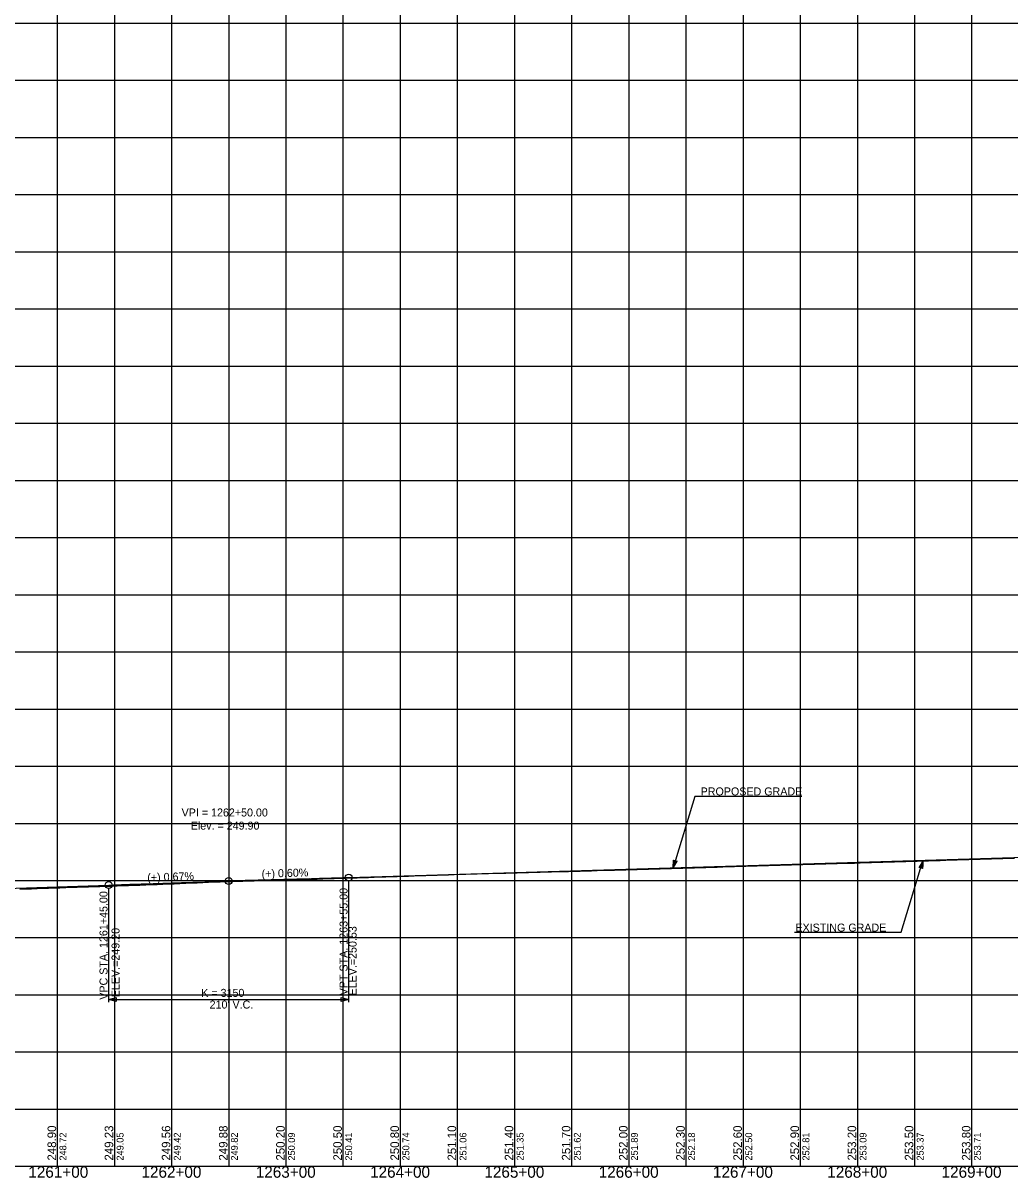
# Model space of a CAD drawing. Extents: x -90830 to 2015517, y -20856 to 836331.
# Drawn here: x 14994 to 15857, y -19397 to -18387 of the extents above; entities that cross this region are included whole.
import ezdxf

# ---------------------------------------------------------------- set-up
doc = ezdxf.new("R2010")
doc.units = 0
for name, color, linetype in [('Level 1', 7, 'Continuous'), ('RD_DDB_GradeTX', 7, 'Continuous'), ('RD_DDB_Profile_Elev', 7, 'Continuous'), ('RD_DDB_Profile_EX', 7, 'Continuous'), ('RD_DDB_Profile_Lbl', 7, 'Continuous'), ('RD_DDB_Profile_PR', 7, 'Continuous'), ('RD_DDB_StaTX', 7, 'Continuous'), ('RD_DDB_StripGrade', 7, 'Continuous'), ('RD_DDB_VCLbl', 7, 'Continuous'), ('RD_GPK_Profile_Cell', 7, 'Continuous'), ('RD_PD_Final_TX', 7, 'Continuous'), ('RD_TX_Drainage', 7, 'Continuous')]:
    doc.layers.add(name, color=color, linetype=linetype)

msp = doc.modelspace()

# ---------------------------------------------------------------- linework, layer by layer
at = {"layer": 'Level 1'}
for p, q in [((15023.5, -17886.5), (15023.5, -18386.5)), ((15073.5, -17886.5), (15073.5, -18386.5)), ((15123.5, -17886.5), (15123.5, -18386.5)), ((15173.5, -17886.5), (15173.5, -18386.5)), ((15223.5, -17886.5), (15223.5, -18386.5)), ((15273.5, -17886.5), (15273.5, -18386.5)), ((15323.5, -17886.5), (15323.5, -18386.5)), ((15373.5, -17886.5), (15373.5, -18386.5)), ((15423.5, -17886.5), (15423.5, -18386.5)), ((15473.5, -17886.5), (15473.5, -18386.5)), ((15523.5, -17886.5), (15523.5, -18386.5)), ((15573.5, -17886.5), (15573.5, -18386.5)), ((15623.5, -17886.5), (15623.5, -18386.5)), ((15673.5, -17886.5), (15673.5, -18386.5)), ((15723.5, -17886.5), (15723.5, -18386.5)), ((15773.5, -17886.5), (15773.5, -18386.5)), ((15823.5, -17886.5), (15823.5, -18386.5)), ((14373.5, -18386.5), (15973.5, -18386.5)), ((14373.5, -18386.5), (15973.5, -18386.5)), ((15023.5, -18386.5), (15023.5, -18886.5)), ((15073.5, -18386.5), (15073.5, -18886.5)), ((15123.5, -18386.5), (15123.5, -18886.5)), ((15173.5, -18386.5), (15173.5, -18886.5)), ((15223.5, -18386.5), (15223.5, -18886.5)), ((15273.5, -18386.5), (15273.5, -18886.5)), ((15323.5, -18386.5), (15323.5, -18886.5)), ((15373.5, -18386.5), (15373.5, -18886.5)), ((15423.5, -18386.5), (15423.5, -18886.5)), ((15473.5, -18386.5), (15473.5, -18886.5)), ((15523.5, -18386.5), (15523.5, -18886.5)), ((15573.5, -18386.5), (15573.5, -18886.5)), ((15623.5, -18386.5), (15623.5, -18886.5)), ((15673.5, -18386.5), (15673.5, -18886.5)), ((15723.5, -18386.5), (15723.5, -18886.5)), ((15773.5, -18386.5), (15773.5, -18886.5)), ((15823.5, -18386.5), (15823.5, -18886.5)), ((14373.5, -18436.5), (15973.5, -18436.5)), ((14373.5, -18486.5), (15973.5, -18486.5)), ((14373.5, -18536.5), (15973.5, -18536.5)), ((14373.5, -18586.5), (15973.5, -18586.5)), ((14373.5, -18636.5), (15973.5, -18636.5)), ((14373.5, -18686.5), (15973.5, -18686.5)), ((14373.5, -18736.5), (15973.5, -18736.5)), ((14373.5, -18786.5), (15973.5, -18786.5)), ((14373.5, -18836.5), (15973.5, -18836.5)), ((14373.5, -18886.5), (15973.5, -18886.5)), ((14373.5, -18886.5), (15973.5, -18886.5)), ((15023.5, -18886.5), (15023.5, -19386.5)), ((15073.5, -18886.5), (15073.5, -19386.5)), ((15123.5, -18886.5), (15123.5, -19386.5)), ((15173.5, -18886.5), (15173.5, -19386.5)), ((15223.5, -18886.5), (15223.5, -19386.5)), ((15273.5, -18886.5), (15273.5, -19386.5)), ((15323.5, -18886.5), (15323.5, -19386.5)), ((15373.5, -18886.5), (15373.5, -19386.5)), ((15423.5, -18886.5), (15423.5, -19386.5)), ((15473.5, -18886.5), (15473.5, -19386.5)), ((15523.5, -18886.5), (15523.5, -19386.5)), ((15573.5, -18886.5), (15573.5, -19386.5)), ((15623.5, -18886.5), (15623.5, -19386.5)), ((15673.5, -18886.5), (15673.5, -19386.5)), ((15723.5, -18886.5), (15723.5, -19386.5)), ((15773.5, -18886.5), (15773.5, -19386.5)), ((15823.5, -18886.5), (15823.5, -19386.5)), ((14373.5, -18936.5), (15973.5, -18936.5)), ((14373.5, -18986.5), (15973.5, -18986.5)), ((14373.5, -19036.5), (15973.5, -19036.5)), ((14373.5, -19086.5), (15973.5, -19086.5)), ((14373.5, -19136.5), (15973.5, -19136.5)), ((14373.5, -19186.5), (15973.5, -19186.5)), ((14373.5, -19236.5), (15973.5, -19236.5)), ((14373.5, -19286.5), (15973.5, -19286.5)), ((14373.5, -19336.5), (15973.5, -19336.5)), ((14373.5, -19386.5), (15973.5, -19386.5))]:
    msp.add_line(p, q, dxfattribs=at)
at = {"layer": 'RD_DDB_GradeTX'}
for p, q in [((15102.5, -19139.4), (15170.5, -19137.1)), ((15244.4, -19134.9), (15176.5, -19136.9))]:
    msp.add_line(p, q, dxfattribs=at)
msp.add_circle((15173.5, -19137), 3, dxfattribs=at)
at = {"layer": 'RD_DDB_Profile_EX'}
for points in [[(15545.9, -19126.4), (15550.9, -19126.3), (15555.9, -19126.1), (15560.9, -19126), (15565.9, -19125.8), (15570.9, -19125.7), (15575.9, -19125.5), (15580.9, -19125.4), (15585.9, -19125.2), (15590.9, -19125), (15595.9, -19124.9), (15600.9, -19124.7), (15605.9, -19124.6), (15610.9, -19124.4), (15615.9, -19124.2), (15620.9, -19124.1), (15625.9, -19123.9), (15630.9, -19123.8), (15635.9, -19123.6), (15640.9, -19123.5), (15645.9, -19123.3), (15650.9, -19123.1), (15655.9, -19123), (15660.9, -19122.8), (15665.9, -19122.7), (15670.9, -19122.5), (15675.9, -19122.4), (15680.9, -19122.2), (15685.9, -19122.1), (15690.9, -19122), (15695.9, -19121.8), (15700.9, -19121.7), (15705.9, -19121.6), (15710.9, -19121.4), (15715.9, -19121.3), (15720.9, -19121.2), (15725.9, -19121), (15730.9, -19120.9), (15735.9, -19120.7), (15740.9, -19120.6), (15745.9, -19120.4), (15750.9, -19120.3), (15755.9, -19120.2), (15760.9, -19120), (15765.9, -19119.9), (15770.9, -19119.7), (15775.9, -19119.6), (15780.9, -19119.4), (15785.9, -19119.2), (15790.9, -19119.1), (15795.9, -19118.9), (15800.9, -19118.7), (15805.9, -19118.5), (15810.9, -19118.4), (15815.9, -19118.2), (15820.9, -19118), (15825.9, -19117.9), (15830.9, -19117.7), (15835.9, -19117.6), (15840.9, -19117.5), (15845.9, -19117.3), (15850.9, -19117.2), (15855.9, -19117), (15860.9, -19116.9)], [(15045.9, -19142.1), (15050.9, -19142), (15055.9, -19141.8), (15060.9, -19141.7), (15065.9, -19141.5), (15070.9, -19141.4), (15075.9, -19141.2), (15080.9, -19141), (15085.9, -19140.8), (15090.9, -19140.7), (15095.9, -19140.5), (15100.9, -19140.3), (15105.9, -19140.1), (15110.9, -19139.9), (15115.9, -19139.7), (15120.9, -19139.5), (15125.9, -19139.3), (15130.9, -19139.1), (15135.9, -19138.8), (15140.9, -19138.6), (15145.9, -19138.4), (15150.9, -19138.2), (15155.9, -19138), (15160.9, -19137.8), (15165.9, -19137.7), (15170.9, -19137.5), (15175.9, -19137.3), (15180.9, -19137.2), (15185.9, -19137.1), (15190.9, -19136.9), (15195.9, -19136.8), (15200.9, -19136.6), (15205.9, -19136.5), (15210.9, -19136.4), (15215.9, -19136.3), (15220.9, -19136.1), (15225.9, -19136), (15230.9, -19135.8), (15235.9, -19135.7), (15240.9, -19135.5), (15245.9, -19135.3), (15250.9, -19135.2), (15255.9, -19135), (15260.9, -19134.8), (15265.9, -19134.7), (15270.9, -19134.5), (15275.9, -19134.4), (15280.9, -19134.2), (15285.9, -19134.1), (15290.9, -19133.9), (15295.9, -19133.8), (15300.9, -19133.6), (15305.9, -19133.4), (15310.9, -19133.3), (15315.9, -19133.1), (15320.9, -19132.9), (15325.9, -19132.7), (15330.9, -19132.6), (15335.9, -19132.4), (15340.9, -19132.2), (15345.9, -19132), (15350.9, -19131.9), (15355.9, -19131.7), (15360.9, -19131.6), (15365.9, -19131.4), (15370.9, -19131.3), (15375.9, -19131.1), (15380.9, -19131), (15385.9, -19130.8), (15390.9, -19130.7), (15395.9, -19130.5), (15400.9, -19130.4), (15405.9, -19130.2), (15410.9, -19130.1), (15415.9, -19130), (15420.9, -19129.8), (15425.9, -19129.7), (15430.9, -19129.5), (15435.9, -19129.4), (15440.9, -19129.3), (15445.9, -19129.1), (15450.9, -19129), (15455.9, -19128.9), (15460.9, -19128.7), (15465.9, -19128.6), (15470.9, -19128.5), (15475.9, -19128.3), (15480.9, -19128.2), (15485.9, -19128), (15490.9, -19127.9), (15495.9, -19127.8), (15500.9, -19127.6), (15505.9, -19127.5), (15510.9, -19127.4), (15515.9, -19127.3), (15520.9, -19127.1), (15525.9, -19127), (15530.9, -19126.8), (15535.9, -19126.7), (15540.9, -19126.6), (15545.9, -19126.4)], [(14990.9, -19144), (14995.9, -19143.8), (15000.9, -19143.7), (15005.9, -19143.5), (15010.9, -19143.3), (15015.9, -19143.1), (15020.9, -19143), (15025.9, -19142.8), (15030.9, -19142.6), (15035.9, -19142.4), (15040.9, -19142.3), (15045.9, -19142.1)]]:
    msp.add_lwpolyline(points, dxfattribs=at)
at = {"layer": 'RD_DDB_Profile_PR'}
for p, q in [((15278.5, -19133.9), (16268.5, -19104.2)), ((14978.5, -19143.5), (15068.5, -19140.5))]:
    msp.add_line(p, q, dxfattribs=at)
msp.add_spline([(15068.5, -19140.5), (15072.7, -19140.4), (15076.9, -19140.2), (15081.1, -19140.1), (15085.3, -19139.9), (15089.5, -19139.8), (15093.7, -19139.7), (15097.9, -19139.5), (15102.1, -19139.4), (15106.3, -19139.3), (15110.5, -19139.1), (15114.7, -19139), (15118.9, -19138.8), (15123.1, -19138.7), (15127.3, -19138.6), (15131.5, -19138.4), (15135.7, -19138.3), (15139.9, -19138.2), (15144.1, -19138), (15148.3, -19137.9), (15152.5, -19137.8), (15156.7, -19137.6), (15160.9, -19137.5), (15165.1, -19137.4), (15169.3, -19137.2), (15173.5, -19137.1), (15177.7, -19137), (15181.9, -19136.8), (15186.1, -19136.7), (15190.3, -19136.6), (15194.5, -19136.4), (15198.7, -19136.3), (15202.9, -19136.2), (15207.1, -19136), (15211.3, -19135.9), (15215.5, -19135.8), (15219.7, -19135.6), (15223.9, -19135.5), (15228.1, -19135.4), (15232.3, -19135.3), (15236.5, -19135.1), (15240.7, -19135), (15244.9, -19134.9), (15249.1, -19134.7), (15253.3, -19134.6), (15257.5, -19134.5), (15261.7, -19134.4), (15265.9, -19134.2), (15270.1, -19134.1), (15274.3, -19134), (15278.5, -19133.9)], degree=3, dxfattribs=at)
at = {"layer": 'RD_DDB_VCLbl'}
for p, q in [((15278.5, -19243), (15278.5, -19136.9)), ((15068.5, -19243), (15068.5, -19143.5)), ((15068.5, -19240.5), (15278.5, -19240.5))]:
    msp.add_line(p, q, dxfattribs=at)
for centre in [(15278.5, -19133.9), (15068.5, -19140.5)]:
    msp.add_circle(centre, 3, dxfattribs=at)
at = {"layer": 'RD_GPK_Profile_Cell'}
msp.add_line((4823.5, -19386.5), (75223.5, -19386.5), dxfattribs=at)
at = {"layer": 'RD_PD_Final_TX'}
for p, q in [((15562.4, -19125.3), (15562.7, -19118.7)), ((15564.3, -19119.1), (15562.4, -19125.3)), ((15562.4, -19125.3), (15565.8, -19119.6)), ((15562.7, -19118.7), (15565.8, -19119.6)), ((15780.9, -19119.4), (15777.5, -19125.1)), ((15779.1, -19125.6), (15780.9, -19119.4)), ((15780.9, -19119.4), (15780.6, -19126.1)), ((15780.6, -19126.1), (15777.5, -19125.1))]:
    msp.add_line(p, q, dxfattribs=at)
for points in [[(15674.8, -19063), (15581.4, -19063), (15562.4, -19125.3)], [(15564.2, -19119.2), (15562.4, -19125), (15564.2, -19119.2), (15562.5, -19124.7), (15564.1, -19119.2), (15562.5, -19124.5), (15564, -19119.2), (15562.5, -19124.3), (15564, -19119.1), (15562.5, -19123.9), (15563.9, -19119.1), (15562.5, -19123.5), (15563.8, -19119.1), (15562.6, -19123.2), (15563.7, -19119.1), (15562.6, -19122.9), (15563.7, -19119.1), (15562.6, -19122.6), (15563.6, -19119), (15562.6, -19122.4), (15563.5, -19119), (15562.6, -19122), (15563.4, -19119), (15562.7, -19121.6), (15563.4, -19118.9), (15562.6, -19121.3), (15563.3, -19118.9), (15562.7, -19120.8), (15563.2, -19118.9), (15562.7, -19120.5), (15563.1, -19118.8), (15562.7, -19120.1), (15563.1, -19118.8), (15562.7, -19119.8), (15563, -19118.8), (15562.8, -19119.5), (15562.9, -19118.8), (15562.8, -19119.1), (15562.8, -19118.8)], [(15562.5, -19125), (15564.3, -19119.2), (15562.7, -19124.8), (15564.4, -19119.3), (15562.7, -19124.6), (15564.4, -19119.3), (15562.9, -19124.4), (15564.5, -19119.3), (15563, -19124.2), (15564.5, -19119.3), (15563.1, -19124), (15564.6, -19119.3), (15563.3, -19123.8), (15564.7, -19119.3), (15563.4, -19123.5), (15564.8, -19119.4), (15563.5, -19123.3), (15564.8, -19119.3), (15563.7, -19123), (15564.9, -19119.4), (15563.8, -19122.8), (15564.9, -19119.4), (15564, -19122.6), (15565, -19119.4), (15564.2, -19122.2), (15565, -19119.4), (15564.3, -19122), (15565.1, -19119.4), (15564.5, -19121.7), (15565.2, -19119.5), (15564.7, -19121.4), (15565.2, -19119.5), (15564.8, -19121.2), (15565.3, -19119.6), (15565, -19120.9), (15565.4, -19119.6), (15565.2, -19120.6), (15565.5, -19119.6), (15565.3, -19120.4), (15565.6, -19119.6), (15565.4, -19120.3), (15565.6, -19119.7), (15565.7, -19119.6), (15565.6, -19119.7)], [(15668.5, -19181.8), (15761.9, -19181.8), (15780.9, -19119.4)], [(15780.8, -19119.8), (15779, -19125.5), (15780.7, -19120), (15779, -19125.5), (15780.6, -19120.2), (15778.9, -19125.5), (15780.5, -19120.3), (15778.9, -19125.5), (15780.3, -19120.5), (15778.8, -19125.5), (15780.2, -19120.7), (15778.7, -19125.4), (15780.1, -19120.9), (15778.7, -19125.4), (15779.9, -19121.2), (15778.6, -19125.4), (15779.8, -19121.4), (15778.5, -19125.4), (15779.7, -19121.7), (15778.5, -19125.4), (15779.5, -19121.9), (15778.4, -19125.3), (15779.3, -19122.2), (15778.4, -19125.3), (15779.1, -19122.5), (15778.3, -19125.3), (15779, -19122.8), (15778.2, -19125.3), (15778.8, -19123), (15778.2, -19125.3), (15778.7, -19123.4), (15778.1, -19125.2), (15778.5, -19123.6), (15778, -19125.2), (15778.3, -19123.8), (15778, -19125.1), (15778.2, -19124.2), (15777.9, -19125.2), (15778.1, -19124.4), (15777.8, -19125.1), (15777.9, -19124.5), (15777.7, -19125), (15777.6, -19125.1), (15777.7, -19125.1)], [(15779.1, -19125.5), (15780.9, -19119.8), (15779.2, -19125.6), (15780.9, -19120), (15779.2, -19125.6), (15780.9, -19120.2), (15779.3, -19125.6), (15780.9, -19120.5), (15779.4, -19125.6), (15780.8, -19120.8), (15779.5, -19125.7), (15780.8, -19121.2), (15779.5, -19125.7), (15780.8, -19121.5), (15779.6, -19125.7), (15780.8, -19121.8), (15779.7, -19125.7), (15780.7, -19122.1), (15779.7, -19125.7), (15780.7, -19122.4), (15779.8, -19125.7), (15780.7, -19122.7), (15779.9, -19125.8), (15780.7, -19123.2), (15780, -19125.8), (15780.7, -19123.5), (15780, -19125.8), (15780.7, -19123.9), (15780.1, -19125.8), (15780.6, -19124.3), (15780.2, -19125.9), (15780.6, -19124.6), (15780.3, -19125.9), (15780.6, -19124.9), (15780.3, -19126), (15780.6, -19125.3), (15780.4, -19125.9), (15780.6, -19125.7), (15780.5, -19125.9)]]:
    msp.add_lwpolyline(points, dxfattribs=at)
at = {"layer": 'RD_TX_Drainage'}
for points in [[(15075.1, -19242.2), (15068.5, -19240.5), (15075.1, -19238.9)], [(15271.9, -19238.9), (15278.5, -19240.5), (15271.9, -19242.2)]]:
    msp.add_lwpolyline(points, close=True, dxfattribs=at)

# ---------------------------------------------------------------- texts
at = {"layer": 'RD_DDB_GradeTX'}
for s, rotation, p in [('(+) 0.67%', 1.9092, (15102.4, -19137.4)), ('(+) 0.60%', 1.7184, (15202.4, -19134.1))]:
    msp.add_text(s, height=7, rotation=rotation, dxfattribs=at).set_placement(p)
at = {"layer": 'RD_DDB_Profile_Elev'}
for s, p in [('248.90', (15022.5, -19381.5)), ('249.23', (15072.5, -19381.5)), ('249.56', (15122.5, -19381.5)), ('249.88', (15172.5, -19381.5)), ('250.20', (15222.5, -19381.5)), ('250.50', (15272.5, -19381.5)), ('250.80', (15322.5, -19381.5)), ('251.10', (15372.5, -19381.5)), ('251.40', (15422.5, -19381.5)), ('251.70', (15472.5, -19381.5)), ('252.00', (15522.5, -19381.5)), ('252.30', (15572.5, -19381.5)), ('252.60', (15622.5, -19381.5)), ('252.90', (15672.5, -19381.5)), ('253.20', (15722.5, -19381.5)), ('253.50', (15772.5, -19381.5)), ('253.80', (15822.5, -19381.5))]:
    msp.add_text(s, height=7.5, rotation=90, dxfattribs=at).set_placement(p)
at = {"layer": 'RD_DDB_Profile_Lbl'}
for s, p in [('VPI = 1262+50.00', (15132.3, -19080.5)), ('Elev. = 249.90', (15140.3, -19092))]:
    msp.add_text(s, height=7, dxfattribs=at).set_placement(p)
at = {"layer": 'RD_DDB_StaTX'}
for s, p in [('1261+00', (14998.2, -19396.5)), ('1262+00', (15097.2, -19396.5)), ('1263+00', (15197.2, -19396.5)), ('1264+00', (15297.2, -19396.5)), ('1265+00', (15397.2, -19396.5)), ('1266+00', (15497.2, -19396.5)), ('1267+00', (15597.2, -19396.5)), ('1268+00', (15697.2, -19396.5)), ('1269+00', (15797.2, -19396.5))]:
    msp.add_text(s, height=10, dxfattribs=at).set_placement(p)
at = {"layer": 'RD_DDB_StripGrade'}
for s, height, p in [('VPC STA. 1261+45.00 ', 7, (15067.5, -19240.8)), ('VPT STA. 1263+55.00 ', 7, (15277.5, -19236.9)), ('ELEV.=249.20', 7, (15078, -19238.6)), ('ELEV.=250.53', 7, (15285.4, -19237.1)), ('248.72', 6, (15031.5, -19381.5)), ('249.05', 6, (15081.5, -19381.5)), ('249.42', 6, (15131.5, -19381.5)), ('249.82', 6, (15181.5, -19381.5)), ('250.09', 6, (15231.5, -19381.5)), ('250.41', 6, (15281.5, -19381.5)), ('250.74', 6, (15331.5, -19381.5)), ('251.06', 6, (15381.5, -19381.5)), ('251.35', 6, (15431.5, -19381.5)), ('251.62', 6, (15481.5, -19381.5)), ('251.89', 6, (15531.5, -19381.5)), ('252.18', 6, (15581.5, -19381.5)), ('252.50', 6, (15631.5, -19381.5)), ('252.81', 6, (15681.5, -19381.5)), ('253.09', 6, (15731.5, -19381.5)), ('253.37', 6, (15781.5, -19381.5)), ('253.71', 6, (15831.5, -19381.5))]:
    msp.add_text(s, height=height, rotation=90, dxfattribs=at).set_placement(p)
at = {"layer": 'RD_DDB_VCLbl'}
for s, p in [('K = 3150', (15149.5, -19238.3)), ("210' V.C.", (15156.8, -19248.5))]:
    msp.add_text(s, height=7, dxfattribs=at).set_placement(p)
at = {"layer": 'RD_PD_Final_TX'}
for s, p in [('PROPOSED GRADE', (15586.4, -19062.1)), ('EXISTING GRADE', (15669.3, -19181.2))]:
    msp.add_text(s, height=7, dxfattribs=at).set_placement(p)

doc.saveas('drawing.dxf')
